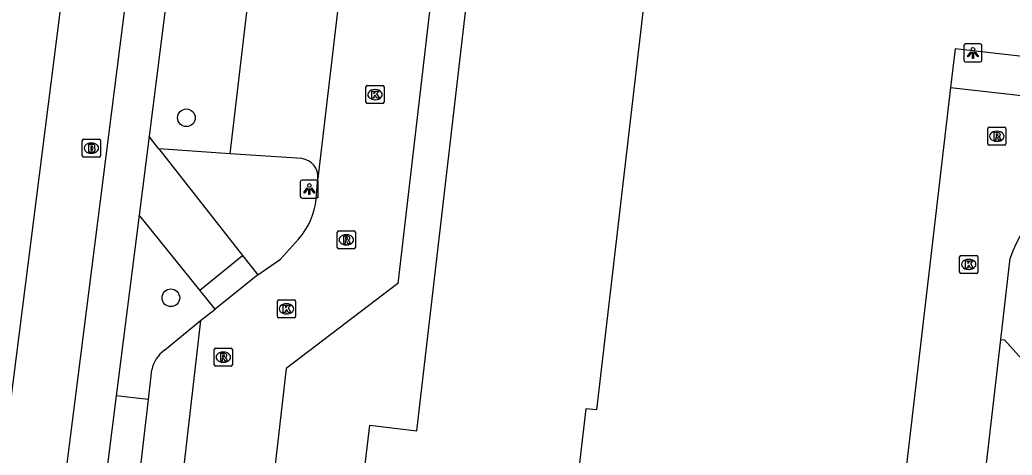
# Model space of a CAD drawing. Extents: x 161243 to 161752, y 384138 to 384885.
# Drawn here: x 161298.5 to 161353.3, y 384564.5 to 384588.6 of the extents above; entities that cross this region are included whole.
import ezdxf

# ---------------------------------------------------------------- set-up
doc = ezdxf.new("R2010")
doc.units = 0
for name, color, linetype in [('IMGEO_Berm_groen', 7, 'Continuous'), ('IMGEO_Boom', 7, 'Continuous'), ('IMGEO_Brandkraan', 7, 'Continuous'), ('IMGEO_Fietspad_gesloten', 7, 'Continuous'), ('IMGEO_Kolk', 7, 'Continuous'), ('IMGEO_Lichtpunt', 7, 'Continuous'), ('IMGEO_Pand', 7, 'Continuous'), ('IMGEO_Parkeervlak_open', 7, 'Continuous'), ('IMGEO_Rijbaan_lokaal_open', 7, 'Continuous'), ('IMGEO_Rioolput', 7, 'Continuous'), ('IMGEO_Voetpad_open', 7, 'Continuous')]:
    doc.layers.add(name, color=color, linetype=linetype)

msp = doc.modelspace()

# ---------------------------------------------------------------- linework, layer by layer
at = {"layer": 'IMGEO_Berm_groen'}
for points in [[(161310.101, 384581.143), (161306.154, 384581.41)], [(161305.574, 384567.529), (161304.73, 384567.63), (161303.794, 384567.742)]]:
    msp.add_lwpolyline(points, dxfattribs=at)
at = {"layer": 'IMGEO_Boom'}
for centre in [(161307.674, 384583.13), (161306.817, 384573.168)]:
    msp.add_circle(centre, 0.489, dxfattribs=at)
at = {"layer": 'IMGEO_Brandkraan'}
for p, q in [((161301.995, 384581.949), (161302.847, 384581.949)), ((161301.92, 384581.023), (161301.92, 384581.875)), ((161302.408, 384581.729), (161302.433, 384581.729)), ((161302.921, 384581.875), (161302.921, 384581.023)), ((161302.847, 384580.949), (161301.995, 384580.949)), ((161302.431, 384581.169), (161302.406, 384581.169))]:
    msp.add_line(p, q, dxfattribs=at)
for points in [[(161301.995, 384581.949), (161302.847, 384581.949)], [(161301.92, 384581.023), (161301.92, 384581.875)], [(161302.268, 384581.649), (161302.268, 384581.249), (161302.481, 384581.249)], [(161302.499, 384581.649), (161302.268, 384581.649)], [(161302.447, 384581.568), (161302.393, 384581.568), (161302.393, 384581.492)], [(161302.393, 384581.492), (161302.446, 384581.492)], [(161302.455, 384581.416), (161302.393, 384581.416), (161302.393, 384581.335)], [(161302.921, 384581.875), (161302.921, 384581.023)], [(161302.847, 384580.949), (161301.995, 384580.949)], [(161302.393, 384581.335), (161302.455, 384581.335)]]:
    msp.add_lwpolyline(points, dxfattribs=at)
for centre, radius, start, end in [((161301.997, 384581.873), 0.0765, 91.552, 178.448), ((161301.997, 384581.873), 0.0765, 91.552, 178.448), ((161302.845, 384581.873), 0.0765, 1.552, 88.448), ((161302.845, 384581.873), 0.0765, 1.552, 88.448), ((161302.448, 384581.53), 0.0379, 267.8285, 90.9355), ((161302.456, 384581.375), 0.0404, 269.8759, 90.5077), ((161302.503, 384581.504), 0.145, 59.4692, 91.5367), ((161302.528, 384581.551), 0.0922, 285.5137, 58.1501), ((161302.533, 384581.359), 0.105, 301.3115, 78.989), ((161301.997, 384581.025), 0.0765, 181.552, 268.448), ((161301.997, 384581.025), 0.0765, 181.552, 268.448), ((161302.487, 384581.5), 0.251, 268.6676, 293.5347), ((161302.845, 384581.025), 0.0765, 271.552, 358.448), ((161302.845, 384581.025), 0.0765, 271.552, 358.448)]:
    msp.add_arc(centre, radius, start, end, dxfattribs=at)
for centre, major_axis, ratio, start_param, end_param in [((161302.407, 384581.449), (-0.387, 0.002), 0.722429, 4.712389, 7.853982), ((161302.432, 384581.449), (-0.39, 0.002), 0.717154, 1.570796, 4.712389)]:
    msp.add_ellipse(centre, major_axis=major_axis, ratio=ratio, start_param=start_param, end_param=end_param, dxfattribs=at)
at = {"layer": 'IMGEO_Fietspad_gesloten'}
for points in [[(161270.005, 384301.578), (161270.134, 384303.063), (161273.019, 384327.449), (161276.269, 384355.259), (161281.811, 384402.692), (161289.671, 384470.352), (161296.755, 384531.182), (161299.82, 384554.106), (161304.483, 384590.763), (161310.58, 384642.356), (161311.044, 384646.284), (161311.712, 384651.942), (161311.774, 384652.424)], [(161306.453, 384637.728), (161300.999, 384591.473), (161296.311, 384554.647), (161293.323, 384531.813), (161286.202, 384471.417), (161278.307, 384403.15), (161275.866, 384382.258), (161272.845, 384356.399), (161269.542, 384328.133), (161269.524, 384327.978)]]:
    msp.add_lwpolyline(points, dxfattribs=at)
at = {"layer": 'IMGEO_Kolk'}
for p, q in [((161317.608, 384583.987), (161317.608, 384584.839)), ((161317.683, 384584.913), (161318.535, 384584.913)), ((161318.096, 384584.693), (161318.121, 384584.693)), ((161318.609, 384584.839), (161318.609, 384583.987)), ((161318.119, 384584.133), (161318.094, 384584.133)), ((161318.535, 384583.913), (161317.683, 384583.913)), ((161350.444, 384574.588), (161350.444, 384575.44)), ((161350.519, 384575.514), (161351.371, 384575.514)), ((161351.445, 384575.44), (161351.445, 384574.588)), ((161350.932, 384575.294), (161350.957, 384575.294)), ((161351.371, 384574.514), (161350.519, 384574.514)), ((161350.955, 384574.734), (161350.93, 384574.734)), ((161312.714, 384572.129), (161312.714, 384572.981)), ((161312.789, 384573.055), (161313.641, 384573.055)), ((161313.202, 384572.835), (161313.227, 384572.835)), ((161313.715, 384572.981), (161313.715, 384572.129)), ((161313.641, 384572.055), (161312.789, 384572.055)), ((161313.225, 384572.275), (161313.2, 384572.275))]:
    msp.add_line(p, q, dxfattribs=at)
for points in [[(161317.608, 384583.987), (161317.608, 384584.839)], [(161317.683, 384584.913), (161318.535, 384584.913)], [(161318.609, 384584.839), (161318.609, 384583.987)], [(161317.929, 384584.613), (161318.052, 384584.613), (161318.052, 384584.462), (161318.182, 384584.613), (161318.346, 384584.613), (161318.2, 384584.462), (161318.353, 384584.213), (161318.201, 384584.213), (161318.116, 384584.377), (161318.052, 384584.31), (161318.052, 384584.213), (161317.929, 384584.213), (161317.929, 384584.613)], [(161318.535, 384583.913), (161317.683, 384583.913)], [(161350.444, 384574.588), (161350.444, 384575.44)], [(161350.519, 384575.514), (161351.371, 384575.514)], [(161351.445, 384575.44), (161351.445, 384574.588)], [(161350.765, 384575.214), (161350.888, 384575.214), (161350.888, 384575.063), (161351.018, 384575.214), (161351.182, 384575.214), (161351.036, 384575.063), (161351.189, 384574.814), (161351.037, 384574.814), (161350.952, 384574.978), (161350.888, 384574.911), (161350.888, 384574.814), (161350.765, 384574.814), (161350.765, 384575.214)], [(161351.371, 384574.514), (161350.519, 384574.514)], [(161312.714, 384572.129), (161312.714, 384572.981)], [(161312.789, 384573.055), (161313.641, 384573.055)], [(161313.035, 384572.755), (161313.158, 384572.755), (161313.158, 384572.604), (161313.288, 384572.755), (161313.452, 384572.755), (161313.306, 384572.604), (161313.459, 384572.355), (161313.307, 384572.355), (161313.222, 384572.519), (161313.158, 384572.452), (161313.158, 384572.355), (161313.035, 384572.355), (161313.035, 384572.755)], [(161313.715, 384572.981), (161313.715, 384572.129)], [(161313.641, 384572.055), (161312.789, 384572.055)]]:
    msp.add_lwpolyline(points, dxfattribs=at)
for centre, start, end in [((161317.685, 384584.837), 91.552, 178.448), ((161317.685, 384584.837), 91.552, 178.448), ((161318.533, 384584.837), 1.552, 88.448), ((161318.533, 384584.837), 1.552, 88.448), ((161317.685, 384583.989), 181.552, 268.448), ((161317.685, 384583.989), 181.552, 268.448), ((161318.533, 384583.989), 271.552, 358.448), ((161318.533, 384583.989), 271.552, 358.448), ((161350.521, 384575.438), 91.552, 178.448), ((161350.521, 384575.438), 91.552, 178.448), ((161351.369, 384575.438), 1.552, 88.448), ((161351.369, 384575.438), 1.552, 88.448), ((161350.521, 384574.59), 181.552, 268.448), ((161350.521, 384574.59), 181.552, 268.448), ((161351.369, 384574.59), 271.552, 358.448), ((161351.369, 384574.59), 271.552, 358.448), ((161312.791, 384572.979), 91.552, 178.448), ((161312.791, 384572.979), 91.552, 178.448), ((161313.639, 384572.979), 1.552, 88.448), ((161313.639, 384572.979), 1.552, 88.448), ((161312.791, 384572.131), 181.552, 268.448), ((161312.791, 384572.131), 181.552, 268.448), ((161313.639, 384572.131), 271.552, 358.448), ((161313.639, 384572.131), 271.552, 358.448)]:
    msp.add_arc(centre, 0.0765, start, end, dxfattribs=at)
for centre, major_axis, ratio, start_param, end_param in [((161318.095, 384584.413), (-0.387, 0.002), 0.722429, 4.712389, 7.853982), ((161318.12, 384584.413), (-0.39, 0.002), 0.717154, 1.570796, 4.712389), ((161350.931, 384575.014), (-0.387, 0.002), 0.722429, 4.712389, 7.853982), ((161350.956, 384575.014), (-0.39, 0.002), 0.717154, 1.570796, 4.712389), ((161313.201, 384572.555), (-0.387, 0.002), 0.722429, 4.712389, 7.853982), ((161313.226, 384572.555), (-0.39, 0.002), 0.717154, 1.570796, 4.712389)]:
    msp.add_ellipse(centre, major_axis=major_axis, ratio=ratio, start_param=start_param, end_param=end_param, dxfattribs=at)
at = {"layer": 'IMGEO_Lichtpunt'}
for p, q in [((161350.683, 384587.127), (161350.683, 384586.32)), ((161350.683, 384587.127), (161350.683, 384586.32)), ((161351.585, 384587.222), (161350.777, 384587.222)), ((161351.585, 384587.222), (161350.777, 384587.222)), ((161351.679, 384586.32), (161351.679, 384587.127)), ((161351.679, 384586.32), (161351.679, 384587.127)), ((161350.777, 384586.226), (161351.585, 384586.226)), ((161350.777, 384586.226), (161351.585, 384586.226)), ((161313.978, 384579.588), (161313.978, 384578.781)), ((161313.978, 384579.588), (161313.978, 384578.781)), ((161314.88, 384579.683), (161314.072, 384579.683)), ((161314.88, 384579.683), (161314.072, 384579.683)), ((161314.974, 384578.781), (161314.974, 384579.588)), ((161314.974, 384578.781), (161314.974, 384579.588)), ((161314.072, 384578.687), (161314.88, 384578.687)), ((161314.072, 384578.687), (161314.88, 384578.687))]:
    msp.add_line(p, q, dxfattribs=at)
for points in [[(161351.057, 384586.791), (161351.096, 384586.763), (161350.908, 384586.501), (161350.87, 384586.528), (161351.057, 384586.791)], [(161351.159, 384586.743), (161351.206, 384586.743), (161351.206, 384586.421), (161351.159, 384586.421), (161351.159, 384586.743)], [(161351.269, 384586.763), (161351.307, 384586.79), (161351.494, 384586.528), (161351.455, 384586.5), (161351.269, 384586.763)], [(161314.352, 384579.252), (161314.391, 384579.224), (161314.203, 384578.962), (161314.165, 384578.989), (161314.352, 384579.252)], [(161314.454, 384579.204), (161314.501, 384579.204), (161314.501, 384578.882), (161314.454, 384578.882), (161314.454, 384579.204)], [(161314.564, 384579.224), (161314.602, 384579.251), (161314.789, 384578.989), (161314.75, 384578.961), (161314.564, 384579.224)]]:
    msp.add_lwpolyline(points, dxfattribs=at)
for centre in [(161351.182, 384586.925), (161314.477, 384579.386)]:
    msp.add_circle(centre, 0.0994, dxfattribs=at)
for centre, start, end in [((161350.777, 384587.127), 90, 180), ((161350.777, 384587.127), 90, 180), ((161351.585, 384587.127), 0, 90), ((161351.585, 384587.127), 0, 90), ((161350.777, 384586.32), 180, 270), ((161350.777, 384586.32), 180, 270), ((161351.585, 384586.32), 270, 0), ((161351.585, 384586.32), 270, 360), ((161314.072, 384579.588), 90, 180), ((161314.072, 384579.588), 90, 180), ((161314.88, 384579.588), 0, 90), ((161314.88, 384579.588), 0, 90), ((161314.072, 384578.781), 180, 270), ((161314.072, 384578.781), 180, 270), ((161314.88, 384578.781), 270, 0), ((161314.88, 384578.781), 270, 360)]:
    msp.add_arc(centre, 0.0946, start, end, dxfattribs=at)
at = {"layer": 'IMGEO_Pand'}
for points in [[(161317.518, 384563.483), (161317.825, 384566.114), (161320.416, 384565.812), (161328.853, 384638.376), (161330.482, 384638.186)], [(161385.31, 384636.318), (161384.492, 384629.298), (161341.346, 384634.326), (161341.28, 384633.76), (161338.47, 384631.536), (161337.879, 384631.605), (161330.356, 384566.963), (161329.778, 384567.03), (161329.206, 384562.128)]]:
    msp.add_lwpolyline(points, dxfattribs=at)
at = {"layer": 'IMGEO_Parkeervlak_open'}
for points in [[(161310.101, 384581.143), (161313.138, 384607.039), (161317.42, 384643.764)], [(161314.056, 384580.875), (161310.101, 384581.143)], [(161306.46, 384570.27), (161308.464, 384571.907)], [(161305.574, 384567.529), (161305.764, 384569.177)], [(161301.866, 384535.1), (161304.293, 384556.423), (161305.574, 384567.529)]]:
    msp.add_lwpolyline(points, dxfattribs=at)
for centre, radius, start, end in [((161313.937, 384579.866), 1.016, 354.8789, 83.2618), ((161307.568, 384568.797), 1.843, 126.9338, 168.0899)]:
    msp.add_arc(centre, radius, start, end, dxfattribs=at)
at = {"layer": 'IMGEO_Rijbaan_lokaal_open'}
for points in [[(161322.35, 384643.166), (161319.519, 384618.4), (161318.274, 384607.977), (161317.018, 384597.356), (161314.949, 384579.775)], [(161331.082, 384642.543), (161326.899, 384639.121), (161324.303, 384616.759), (161323.425, 384609.052), (161321.313, 384590.613), (161319.366, 384573.967), (161313.194, 384569.245), (161309.149, 384533.964), (161307.548, 384520.344)], [(161349.943, 384584.816), (161340.82, 384506.489)], [(161349.943, 384584.816), (161382.841, 384581.101)], [(161314.857, 384578.648), (161314.949, 384579.775)], [(161311.629, 384574.432), (161312.882, 384575.302), (161313.874, 384576.41)], [(161308.413, 384573.592), (161310.777, 384575.518)], [(161310.777, 384575.518), (161311.629, 384574.432)], [(161352.715, 384570.865), (161353.233, 384575.354)], [(161311.629, 384574.432), (161309.261, 384572.542)], [(161309.261, 384572.542), (161308.413, 384573.592)], [(161308.464, 384571.907), (161309.261, 384572.542)], [(161308.464, 384571.907), (161303.973, 384532.865), (161303.807, 384531.45)], [(161350.099, 384548.19), (161352.715, 384570.865)]]:
    msp.add_lwpolyline(points, dxfattribs=at)
for centre, radius, start, end in [((161310.885, 384579.058), 3.993, 318.4636, 354.1112), ((161358.272, 384573.79), 5.276, 87.6055, 162.7535)]:
    msp.add_arc(centre, radius, start, end, dxfattribs=at)
at = {"layer": 'IMGEO_Rioolput'}
for p, q in [((161352, 384581.682), (161352, 384582.534)), ((161352.075, 384582.608), (161352.927, 384582.608)), ((161353.001, 384582.534), (161353.001, 384581.682)), ((161352.488, 384582.388), (161352.513, 384582.388)), ((161352.927, 384581.608), (161352.075, 384581.608)), ((161352.511, 384581.828), (161352.486, 384581.828)), ((161316.022, 384575.951), (161316.022, 384576.803)), ((161316.097, 384576.877), (161316.949, 384576.877)), ((161316.51, 384576.657), (161316.535, 384576.657)), ((161317.023, 384576.803), (161317.023, 384575.951)), ((161316.949, 384575.877), (161316.097, 384575.877)), ((161316.533, 384576.097), (161316.508, 384576.097)), ((161309.294, 384570.38), (161310.146, 384570.38)), ((161309.219, 384569.454), (161309.219, 384570.306)), ((161309.707, 384570.16), (161309.732, 384570.16)), ((161310.22, 384570.306), (161310.22, 384569.454)), ((161310.146, 384569.38), (161309.294, 384569.38)), ((161309.73, 384569.6), (161309.705, 384569.6))]:
    msp.add_line(p, q, dxfattribs=at)
for points in [[(161352, 384581.682), (161352, 384582.534)], [(161352.075, 384582.608), (161352.927, 384582.608)], [(161353.001, 384582.534), (161353.001, 384581.682)], [(161352.589, 384582.306), (161352.337, 384582.308), (161352.337, 384581.908)], [(161352.337, 384581.908), (161352.461, 384581.908), (161352.461, 384582.07), (161352.472, 384582.07)], [(161352.515, 384582.227), (161352.461, 384582.227), (161352.461, 384582.146)], [(161352.461, 384582.146), (161352.513, 384582.146)], [(161352.519, 384582.041), (161352.59, 384581.908), (161352.73, 384581.908), (161352.665, 384582.034)], [(161352.927, 384581.608), (161352.075, 384581.608)], [(161316.022, 384575.951), (161316.022, 384576.803)], [(161316.097, 384576.877), (161316.949, 384576.877)], [(161316.611, 384576.575), (161316.359, 384576.577), (161316.359, 384576.177)], [(161316.537, 384576.496), (161316.483, 384576.496), (161316.483, 384576.415)], [(161317.023, 384576.803), (161317.023, 384575.951)], [(161316.949, 384575.877), (161316.097, 384575.877)], [(161316.359, 384576.177), (161316.483, 384576.177), (161316.483, 384576.339), (161316.494, 384576.339)], [(161316.483, 384576.415), (161316.535, 384576.415)], [(161316.541, 384576.31), (161316.612, 384576.177), (161316.752, 384576.177), (161316.687, 384576.303)], [(161309.294, 384570.38), (161310.146, 384570.38)], [(161309.219, 384569.454), (161309.219, 384570.306)], [(161309.808, 384570.078), (161309.556, 384570.08), (161309.556, 384569.68)], [(161309.556, 384569.68), (161309.68, 384569.68), (161309.68, 384569.842), (161309.691, 384569.842)], [(161309.734, 384569.999), (161309.68, 384569.999), (161309.68, 384569.918)], [(161309.68, 384569.918), (161309.732, 384569.918)], [(161310.22, 384570.306), (161310.22, 384569.454)], [(161310.146, 384569.38), (161309.294, 384569.38)], [(161309.738, 384569.813), (161309.809, 384569.68), (161309.949, 384569.68), (161309.884, 384569.806)]]:
    msp.add_lwpolyline(points, dxfattribs=at)
for centre, radius, start, end in [((161352.077, 384582.532), 0.0765, 91.552, 178.448), ((161352.077, 384582.532), 0.0765, 91.552, 178.448), ((161352.925, 384582.532), 0.0765, 1.552, 88.448), ((161352.925, 384582.532), 0.0765, 1.552, 88.448), ((161352.471, 384582.017), 0.0533, 26.0293, 88.6989), ((161352.497, 384582.335), 0.19, 274.7715, 282.9687), ((161352.521, 384582.131), 0.0964, 77.0061, 93.1865), ((161352.535, 384582.188), 0.0378, 276.6634, 79.6772), ((161352.588, 384582.196), 0.109, 350.3612, 89.416), ((161352.586, 384582.196), 0.112, 277.5842, 350.9817), ((161352.57, 384581.981), 0.108, 29.5134, 73.7905), ((161352.077, 384581.684), 0.0765, 181.552, 268.448), ((161352.077, 384581.684), 0.0765, 181.552, 268.448), ((161352.925, 384581.684), 0.0765, 271.552, 358.448), ((161352.925, 384581.684), 0.0765, 271.552, 358.448), ((161316.099, 384576.801), 0.0765, 91.552, 178.448), ((161316.099, 384576.801), 0.0765, 91.552, 178.448), ((161316.519, 384576.604), 0.19, 274.7715, 282.9687), ((161316.543, 384576.4), 0.0964, 77.0061, 93.1865), ((161316.557, 384576.457), 0.0378, 276.6634, 79.6772), ((161316.61, 384576.465), 0.109, 350.3612, 89.416), ((161316.608, 384576.465), 0.112, 277.5842, 350.9817), ((161316.947, 384576.801), 0.0765, 1.552, 88.448), ((161316.947, 384576.801), 0.0765, 1.552, 88.448), ((161316.099, 384575.953), 0.0765, 181.552, 268.448), ((161316.099, 384575.953), 0.0765, 181.552, 268.448), ((161316.493, 384576.286), 0.0533, 26.0293, 88.6989), ((161316.592, 384576.25), 0.108, 29.5134, 73.7905), ((161316.947, 384575.953), 0.0765, 271.552, 358.448), ((161316.947, 384575.953), 0.0765, 271.552, 358.448), ((161309.296, 384570.304), 0.0765, 91.552, 178.448), ((161309.296, 384570.304), 0.0765, 91.552, 178.448), ((161310.144, 384570.304), 0.0765, 1.552, 88.448), ((161310.144, 384570.304), 0.0765, 1.552, 88.448), ((161309.69, 384569.789), 0.0533, 26.0293, 88.6989), ((161309.716, 384570.107), 0.19, 274.7715, 282.9687), ((161309.74, 384569.903), 0.0964, 77.0061, 93.1865), ((161309.754, 384569.96), 0.0378, 276.6634, 79.6772), ((161309.807, 384569.968), 0.109, 350.3612, 89.416), ((161309.805, 384569.968), 0.112, 277.5842, 350.9817), ((161309.789, 384569.753), 0.108, 29.5134, 73.7905), ((161309.296, 384569.456), 0.0765, 181.552, 268.448), ((161309.296, 384569.456), 0.0765, 181.552, 268.448), ((161310.144, 384569.456), 0.0765, 271.552, 358.448), ((161310.144, 384569.456), 0.0765, 271.552, 358.448)]:
    msp.add_arc(centre, radius, start, end, dxfattribs=at)
for centre, major_axis, ratio, start_param, end_param in [((161352.487, 384582.108), (-0.387, 0.002), 0.722429, 4.712389, 7.853982), ((161352.512, 384582.108), (-0.39, 0.002), 0.717154, 1.570796, 4.712389), ((161316.509, 384576.377), (-0.387, 0.002), 0.722429, 4.712389, 7.853982), ((161316.534, 384576.377), (-0.39, 0.002), 0.717154, 1.570796, 4.712389), ((161309.706, 384569.88), (-0.387, 0.002), 0.722429, 4.712389, 7.853982), ((161309.731, 384569.88), (-0.39, 0.002), 0.717154, 1.570796, 4.712389)]:
    msp.add_ellipse(centre, major_axis=major_axis, ratio=ratio, start_param=start_param, end_param=end_param, dxfattribs=at)
at = {"layer": 'IMGEO_Voetpad_open'}
for points in [[(161313.102, 384644.288), (161311.853, 384633.403), (161306.662, 384590.383), (161306.617, 384590.006), (161305.615, 384582.107)], [(161382.92, 384583.217), (161350.191, 384586.943), (161349.943, 384584.816)], [(161305.615, 384582.107), (161305.062, 384577.742)], [(161306.154, 384581.41), (161305.801, 384581.86), (161305.615, 384582.107)], [(161306.154, 384581.41), (161310.777, 384575.518)], [(161305.062, 384577.742), (161303.794, 384567.742)], [(161308.413, 384573.592), (161305.263, 384577.494), (161305.062, 384577.742)], [(161352.715, 384570.865), (161352.928, 384570.84), (161354.523, 384569.051), (161352.281, 384549.796), (161350.099, 384548.19)], [(161303.794, 384567.742), (161302.052, 384554.002), (161299.549, 384535.196)]]:
    msp.add_lwpolyline(points, dxfattribs=at)

doc.saveas('drawing.dxf')
